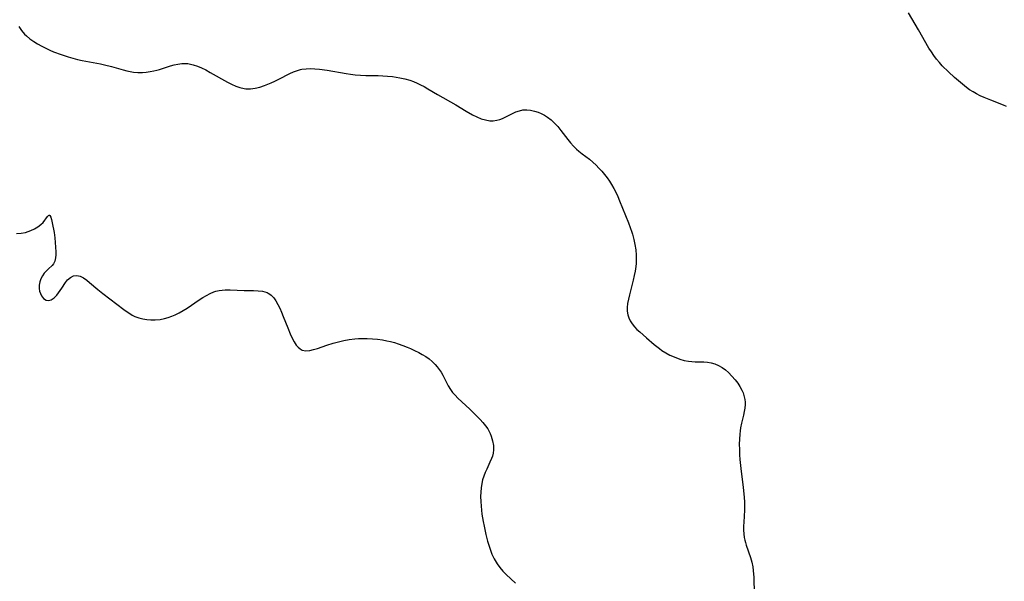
# Model space of a CAD drawing. Header units: metres. Extents: x 1073367 to 1082519, y 1569854 to 1574957.
# Tile 449 of 656: x 1077668 to 1078022, y 1572128 to 1572330. Entities that reach past the tile are written whole.
import ezdxf

# ---------------------------------------------------------------- set-up
doc = ezdxf.new("R2010")
doc.units = ezdxf.units.M
doc.layers.add('CGG_CurvaNivelLidar_v1', color=253, linetype='Continuous', lineweight=30)

msp = doc.modelspace()

# ---------------------------------------------------------------- linework, layer by layer
at = {"layer": 'CGG_CurvaNivelLidar_v1'}
for p, q in [((1077991.4846, 1572326.6491, 71), (1077987.8413, 1572332.7261, 71)), ((1077667.4191, 1572327.7617, 70.5), (1077668.4298, 1572326.3665, 70.5)), ((1077668.4298, 1572326.3665, 70.5), (1077669.5398, 1572325.075, 70.5)), ((1077669.5398, 1572325.075, 70.5), (1077670.1976, 1572324.4271, 70.5)), ((1077670.1976, 1572324.4271, 70.5), (1077671.4612, 1572323.3644, 70.5)), ((1077995.2381, 1572319.9882, 71), (1077991.4846, 1572326.6491, 71)), ((1077671.4612, 1572323.3644, 70.5), (1077672.8167, 1572322.4009, 70.5)), ((1077672.8167, 1572322.4009, 70.5), (1077674.2417, 1572321.5145, 70.5)), ((1077674.2417, 1572321.5145, 70.5), (1077675.7191, 1572320.6887, 70.5)), ((1077675.7191, 1572320.6887, 70.5), (1077677.1411, 1572319.9613, 70.5)), ((1077677.1411, 1572319.9613, 70.5), (1077678.5961, 1572319.2838, 70.5)), ((1077996.0934, 1572318.6282, 71), (1077995.2381, 1572319.9882, 71)), ((1077678.5961, 1572319.2838, 70.5), (1077679.9525, 1572318.714, 70.5)), ((1077679.9525, 1572318.714, 70.5), (1077682.7229, 1572317.6814, 70.5)), ((1077682.7229, 1572317.6814, 70.5), (1077685.2177, 1572316.8537, 70.5)), ((1077685.2177, 1572316.8537, 70.5), (1077686.8682, 1572316.3658, 70.5)), ((1077686.8682, 1572316.3658, 70.5), (1077688.5333, 1572315.9294, 70.5)), ((1077997.0035, 1572317.3057, 71), (1077996.0934, 1572318.6282, 71)), ((1077997.9687, 1572316.0248, 71), (1077997.0035, 1572317.3057, 71)), ((1077688.5333, 1572315.9294, 70.5), (1077690.3159, 1572315.5276, 70.5)), ((1077690.3159, 1572315.5276, 70.5), (1077696.9065, 1572314.2921, 70.5)), ((1077696.9065, 1572314.2921, 70.5), (1077698.3157, 1572313.9947, 70.5)), ((1077698.3157, 1572313.9947, 70.5), (1077700.7885, 1572313.3845, 70.5)), ((1077700.7885, 1572313.3845, 70.5), (1077705.0084, 1572312.1877, 70.5)), ((1077718.073, 1572312.332, 70.5), (1077722.1235, 1572313.6339, 70.5)), ((1077722.1235, 1572313.6339, 70.5), (1077723.4507, 1572313.9919, 70.5)), ((1077723.4507, 1572313.9919, 70.5), (1077724.7826, 1572314.2738, 70.5)), ((1077724.7826, 1572314.2738, 70.5), (1077726.1165, 1572314.4515, 70.5)), ((1077726.1165, 1572314.4515, 70.5), (1077727.2274, 1572314.498, 70.5)), ((1077727.2274, 1572314.498, 70.5), (1077728.3332, 1572314.4365, 70.5)), ((1077728.3332, 1572314.4365, 70.5), (1077729.3001, 1572314.2847, 70.5)), ((1077729.3001, 1572314.2847, 70.5), (1077730.2599, 1572314.0507, 70.5)), ((1077730.2599, 1572314.0507, 70.5), (1077731.7531, 1572313.5476, 70.5)), ((1077731.7531, 1572313.5476, 70.5), (1077733.2341, 1572312.9158, 70.5)), ((1077733.2341, 1572312.9158, 70.5), (1077734.8234, 1572312.1322, 70.5)), ((1077998.9927, 1572314.7918, 71), (1077997.9687, 1572316.0248, 71)), ((1078000.0419, 1572313.6505, 71), (1077998.9927, 1572314.7918, 71)), ((1078002.2191, 1572311.5124, 71), (1078000.0419, 1572313.6505, 71)), ((1077705.0084, 1572312.1877, 70.5), (1077706.4132, 1572311.8214, 70.5)), ((1077706.4132, 1572311.8214, 70.5), (1077707.5603, 1572311.5659, 70.5)), ((1077707.5603, 1572311.5659, 70.5), (1077708.7102, 1572311.3696, 70.5)), ((1077708.7102, 1572311.3696, 70.5), (1077710.3363, 1572311.2223, 70.5)), ((1077710.3363, 1572311.2223, 70.5), (1077711.9646, 1572311.226, 70.5)), ((1077711.9646, 1572311.226, 70.5), (1077713.3667, 1572311.3462, 70.5)), ((1077713.3667, 1572311.3462, 70.5), (1077714.7587, 1572311.5554, 70.5)), ((1077714.7587, 1572311.5554, 70.5), (1077716.1367, 1572311.8333, 70.5)), ((1077716.1367, 1572311.8333, 70.5), (1077717.1113, 1572312.0665, 70.5)), ((1077717.1113, 1572312.0665, 70.5), (1077718.073, 1572312.332, 70.5)), ((1077734.8234, 1572312.1322, 70.5), (1077736.41, 1572311.2846, 70.5)), ((1077736.41, 1572311.2846, 70.5), (1077742.6178, 1572307.8042, 70.5)), ((1077761.0491, 1572308.789, 70.5), (1077765.073, 1572310.8594, 70.5)), ((1077765.073, 1572310.8594, 70.5), (1077766.4183, 1572311.4743, 70.5)), ((1077766.4183, 1572311.4743, 70.5), (1077767.7845, 1572311.9882, 70.5)), ((1077767.7845, 1572311.9882, 70.5), (1077768.8928, 1572312.2967, 70.5)), ((1077768.8928, 1572312.2967, 70.5), (1077769.3994, 1572312.402, 70.5)), ((1077769.3994, 1572312.402, 70.5), (1077770.9624, 1572312.6025, 70.5)), ((1077770.9624, 1572312.6025, 70.5), (1077772.5553, 1572312.6519, 70.5)), ((1077772.5553, 1572312.6519, 70.5), (1077774.1131, 1572312.5851, 70.5)), ((1077774.1131, 1572312.5851, 70.5), (1077775.6863, 1572312.435, 70.5)), ((1077775.6863, 1572312.435, 70.5), (1077778.4723, 1572312.0435, 70.5)), ((1077778.4723, 1572312.0435, 70.5), (1077785.291, 1572310.8246, 70.5)), ((1077785.291, 1572310.8246, 70.5), (1077786.9232, 1572310.5794, 70.5)), ((1077786.9232, 1572310.5794, 70.5), (1077788.5615, 1572310.3869, 70.5)), ((1077788.5615, 1572310.3869, 70.5), (1077790.5014, 1572310.2431, 70.5)), ((1077790.5014, 1572310.2431, 70.5), (1077792.446, 1572310.1738, 70.5)), ((1077792.446, 1572310.1738, 70.5), (1077796.8897, 1572310.1131, 70.5)), ((1077796.8897, 1572310.1131, 70.5), (1077798.5171, 1572310.0467, 70.5)), ((1077798.5171, 1572310.0467, 70.5), (1077800.2817, 1572309.9202, 70.5)), ((1077800.2817, 1572309.9202, 70.5), (1077802.0378, 1572309.7355, 70.5)), ((1077802.0378, 1572309.7355, 70.5), (1077803.3573, 1572309.5555, 70.5)), ((1077803.3573, 1572309.5555, 70.5), (1077804.6672, 1572309.3348, 70.5)), ((1077804.6672, 1572309.3348, 70.5), (1077806.4709, 1572308.9464, 70.5)), ((1078004.4794, 1572309.4491, 71), (1078002.2191, 1572311.5124, 71)), ((1078007.3174, 1572306.9839, 71), (1078004.4794, 1572309.4491, 71)), ((1077742.6178, 1572307.8042, 70.5), (1077744.0949, 1572307.0405, 70.5)), ((1077744.0949, 1572307.0405, 70.5), (1077745.5761, 1572306.3673, 70.5)), ((1077745.5761, 1572306.3673, 70.5), (1077747.0681, 1572305.8288, 70.5)), ((1077747.0681, 1572305.8288, 70.5), (1077748.5785, 1572305.478, 70.5)), ((1077752.5333, 1572305.6016, 70.5), (1077754.2196, 1572305.9878, 70.5)), ((1077754.2196, 1572305.9878, 70.5), (1077755.903, 1572306.5175, 70.5)), ((1077755.903, 1572306.5175, 70.5), (1077757.1137, 1572306.9765, 70.5)), ((1077757.1137, 1572306.9765, 70.5), (1077758.3165, 1572307.4858, 70.5)), ((1077758.3165, 1572307.4858, 70.5), (1077759.6892, 1572308.1194, 70.5)), ((1077759.6892, 1572308.1194, 70.5), (1077761.0491, 1572308.789, 70.5)), ((1077806.4709, 1572308.9464, 70.5), (1077808.2418, 1572308.4479, 70.5)), ((1077808.2418, 1572308.4479, 70.5), (1077809.5722, 1572307.9802, 70.5)), ((1077809.5722, 1572307.9802, 70.5), (1077810.8775, 1572307.4428, 70.5)), ((1077810.8775, 1572307.4428, 70.5), (1077812.1573, 1572306.8414, 70.5)), ((1077812.1573, 1572306.8414, 70.5), (1077813.4942, 1572306.1371, 70.5)), ((1077813.4942, 1572306.1371, 70.5), (1077814.8112, 1572305.3868, 70.5)), ((1078008.7827, 1572305.8234, 71), (1078007.3174, 1572306.9839, 71)), ((1078009.8566, 1572305.0496, 71), (1078008.7827, 1572305.8234, 71)), ((1077748.5785, 1572305.478, 70.5), (1077749.1968, 1572305.4035, 70.5)), ((1077749.1968, 1572305.4035, 70.5), (1077750.8552, 1572305.3914, 70.5)), ((1077750.8552, 1572305.3914, 70.5), (1077752.5333, 1572305.6016, 70.5)), ((1077814.8112, 1572305.3868, 70.5), (1077818.2154, 1572303.3636, 70.5)), ((1077818.2154, 1572303.3636, 70.5), (1077824.8599, 1572299.5428, 70.5)), ((1078011.1058, 1572304.2479, 71), (1078009.8566, 1572305.0496, 71)), ((1078012.3989, 1572303.5178, 71), (1078011.1058, 1572304.2479, 71)), ((1078013.7277, 1572302.8478, 71), (1078012.3989, 1572303.5178, 71)), ((1078015.0832, 1572302.2275, 71), (1078013.7277, 1572302.8478, 71)), ((1078017.5128, 1572301.2302, 71), (1078015.0832, 1572302.2275, 71)), ((1077824.8599, 1572299.5428, 70.5), (1077828.5473, 1572297.2998, 70.5)), ((1078022.1203, 1572299.4755, 71), (1078017.5128, 1572301.2302, 71)), ((1078023.1559, 1572299.0435, 71), (1078022.1203, 1572299.4755, 71)), ((1077828.5473, 1572297.2998, 70.5), (1077830.8239, 1572296.0005, 70.5)), ((1077830.8239, 1572296.0005, 70.5), (1077832.3635, 1572295.2305, 70.5)), ((1077832.3635, 1572295.2305, 70.5), (1077833.9151, 1572294.5921, 70.5)), ((1077841.6508, 1572294.6846, 70.5), (1077842.8663, 1572295.2312, 70.5)), ((1077842.8663, 1572295.2312, 70.5), (1077845.2521, 1572296.4339, 70.5)), ((1077845.2521, 1572296.4339, 70.5), (1077846.4889, 1572297.0096, 70.5)), ((1077846.4889, 1572297.0096, 70.5), (1077847.736, 1572297.4744, 70.5)), ((1077847.736, 1572297.4744, 70.5), (1077849.0032, 1572297.7638, 70.5)), ((1077849.0032, 1572297.7638, 70.5), (1077850.3579, 1572297.8251, 70.5)), ((1077850.3579, 1572297.8251, 70.5), (1077851.7348, 1572297.6715, 70.5)), ((1077851.7348, 1572297.6715, 70.5), (1077853.1229, 1572297.3484, 70.5)), ((1077853.1229, 1572297.3484, 70.5), (1077854.4553, 1572296.9076, 70.5)), ((1077854.4553, 1572296.9076, 70.5), (1077855.6218, 1572296.4158, 70.5)), ((1077855.6218, 1572296.4158, 70.5), (1077856.7624, 1572295.8309, 70.5)), ((1077856.7624, 1572295.8309, 70.5), (1077857.8642, 1572295.1508, 70.5)), ((1077857.8642, 1572295.1508, 70.5), (1077859.159, 1572294.1683, 70.5)), ((1077833.9151, 1572294.5921, 70.5), (1077835.4774, 1572294.1325, 70.5)), ((1077835.4774, 1572294.1325, 70.5), (1077837.046, 1572293.8863, 70.5)), ((1077837.046, 1572293.8863, 70.5), (1077838.332, 1572293.8719, 70.5)), ((1077838.332, 1572293.8719, 70.5), (1077839.6609, 1572294.0521, 70.5)), ((1077839.6609, 1572294.0521, 70.5), (1077840.6659, 1572294.3227, 70.5)), ((1077840.6659, 1572294.3227, 70.5), (1077841.6508, 1572294.6846, 70.5)), ((1077859.159, 1572294.1683, 70.5), (1077860.3613, 1572293.0415, 70.5)), ((1077860.3613, 1572293.0415, 70.5), (1077861.5311, 1572291.7545, 70.5)), ((1077861.5311, 1572291.7545, 70.5), (1077862.6464, 1572290.3904, 70.5)), ((1077862.6464, 1572290.3904, 70.5), (1077865.1561, 1572287.1284, 70.5)), ((1077865.1561, 1572287.1284, 70.5), (1077866.1677, 1572285.8836, 70.5)), ((1077866.1677, 1572285.8836, 70.5), (1077867.2338, 1572284.694, 70.5)), ((1077867.2338, 1572284.694, 70.5), (1077868.353, 1572283.6019, 70.5)), ((1077868.353, 1572283.6019, 70.5), (1077869.1809, 1572282.8788, 70.5)), ((1077869.1809, 1572282.8788, 70.5), (1077870.3821, 1572281.9101, 70.5)), ((1077870.3821, 1572281.9101, 70.5), (1077872.9274, 1572279.9792, 70.5)), ((1077872.9274, 1572279.9792, 70.5), (1077874.2121, 1572278.9418, 70.5)), ((1077874.2121, 1572278.9418, 70.5), (1077875.3323, 1572277.9156, 70.5)), ((1077875.3323, 1572277.9156, 70.5), (1077876.3995, 1572276.8217, 70.5)), ((1077876.3995, 1572276.8217, 70.5), (1077877.4208, 1572275.6732, 70.5)), ((1077877.4208, 1572275.6732, 70.5), (1077878.4005, 1572274.4803, 70.5)), ((1077878.4005, 1572274.4803, 70.5), (1077879.3264, 1572273.2632, 70.5)), ((1077879.3264, 1572273.2632, 70.5), (1077880.1327, 1572272.1097, 70.5)), ((1077880.1327, 1572272.1097, 70.5), (1077880.8991, 1572270.927, 70.5)), ((1077880.8991, 1572270.927, 70.5), (1077881.7788, 1572269.4535, 70.5)), ((1077881.7788, 1572269.4535, 70.5), (1077882.5846, 1572267.9382, 70.5)), ((1077882.5846, 1572267.9382, 70.5), (1077883.2396, 1572266.5241, 70.5)), ((1077883.2396, 1572266.5241, 70.5), (1077883.8435, 1572265.0811, 70.5)), ((1077883.8435, 1572265.0811, 70.5), (1077887.0103, 1572257.0611, 70.5)), ((1077677.8016, 1572259.4013, 70), (1077678.202, 1572259.7562, 70)), ((1077678.202, 1572259.7562, 70), (1077678.3578, 1572259.8107, 70)), ((1077678.3578, 1572259.8107, 70), (1077678.4895, 1572259.8048, 70)), ((1077678.4895, 1572259.8048, 70), (1077678.6767, 1572259.6931, 70)), ((1077678.6767, 1572259.6931, 70), (1077678.9999, 1572259.1512, 70)), ((1077674.3473, 1572255.6504, 70), (1077675.416, 1572256.4648, 70)), ((1077675.416, 1572256.4648, 70), (1077676.1895, 1572257.263, 70)), ((1077676.1895, 1572257.263, 70), (1077677.8016, 1572259.4013, 70)), ((1077678.9999, 1572259.1512, 70), (1077679.2761, 1572258.2716, 70)), ((1077679.2761, 1572258.2716, 70), (1077679.5241, 1572257.143, 70)), ((1077679.5241, 1572257.143, 70), (1077680.1318, 1572253.5842, 70)), ((1077887.0103, 1572257.0611, 70.5), (1077887.6339, 1572255.4023, 70.5)), ((1077666.6239, 1572253.2861, 70), (1077668.2458, 1572253.3593, 70)), ((1077668.2458, 1572253.3593, 70), (1077669.8493, 1572253.648, 70)), ((1077669.8493, 1572253.648, 70), (1077670.8217, 1572253.9441, 70)), ((1077670.8217, 1572253.9441, 70), (1077671.7591, 1572254.3051, 70)), ((1077671.7591, 1572254.3051, 70), (1077673.1106, 1572254.9322, 70)), ((1077673.1106, 1572254.9322, 70), (1077674.3473, 1572255.6504, 70)), ((1077680.1318, 1572253.5842, 70), (1077680.4025, 1572251.7054, 70)), ((1077887.6339, 1572255.4023, 70.5), (1077888.2077, 1572253.7335, 70.5)), ((1077888.2077, 1572253.7335, 70.5), (1077888.4368, 1572252.9945, 70.5)), ((1077888.4368, 1572252.9945, 70.5), (1077888.9311, 1572251.1493, 70.5)), ((1077680.4025, 1572251.7054, 70), (1077680.5832, 1572249.9873, 70)), ((1077680.5832, 1572249.9873, 70), (1077680.7075, 1572248.2984, 70)), ((1077888.9311, 1572251.1493, 70.5), (1077889.3253, 1572249.2819, 70.5)), ((1077889.3253, 1572249.2819, 70.5), (1077889.6125, 1572247.3983, 70.5)), ((1077680.7075, 1572248.2984, 70), (1077680.7851, 1572246.6899, 70)), ((1077680.8037, 1572245.5266, 70), (1077680.7243, 1572244.443, 70)), ((1077680.7851, 1572246.6899, 70), (1077680.8037, 1572245.5266, 70)), ((1077889.6125, 1572247.3983, 70.5), (1077889.7769, 1572245.5034, 70.5)), ((1077889.7769, 1572245.5034, 70.5), (1077889.8068, 1572244.49, 70.5)), ((1077679.9318, 1572242.318, 70), (1077679.4128, 1572241.6905, 70)), ((1077680.4352, 1572243.3017, 70), (1077679.9318, 1572242.318, 70)), ((1077680.7243, 1572244.443, 70), (1077680.4352, 1572243.3017, 70)), ((1077889.7437, 1572242.4059, 70.5), (1077889.6449, 1572241.338, 70.5)), ((1077889.7968, 1572243.4759, 70.5), (1077889.7437, 1572242.4059, 70.5)), ((1077889.8068, 1572244.49, 70.5), (1077889.7968, 1572243.4759, 70.5)), ((1077676.6302, 1572238.9207, 70), (1077675.9482, 1572237.9798, 70)), ((1077677.3822, 1572239.7764, 70), (1077676.6302, 1572238.9207, 70)), ((1077678.158, 1572240.5371, 70), (1077677.3822, 1572239.7764, 70)), ((1077679.4128, 1572241.6905, 70), (1077678.158, 1572240.5371, 70)), ((1077889.4055, 1572239.7174, 70.5), (1077889.0828, 1572238.105, 70.5)), ((1077889.6449, 1572241.338, 70.5), (1077889.4055, 1572239.7174, 70.5)), ((1077674.9745, 1572235.8185, 70), (1077674.7591, 1572234.6406, 70)), ((1077675.3862, 1572236.9606, 70), (1077674.9745, 1572235.8185, 70)), ((1077675.9482, 1572237.9798, 70), (1077675.3862, 1572236.9606, 70)), ((1077683.0075, 1572233.633, 70), (1077684.3093, 1572235.64, 70)), ((1077684.3093, 1572235.64, 70), (1077685.0104, 1572236.5246, 70)), ((1077685.0104, 1572236.5246, 70), (1077686.0137, 1572237.415, 70)), ((1077686.0137, 1572237.415, 70), (1077687.1254, 1572237.9974, 70)), ((1077687.1254, 1572237.9974, 70), (1077688.2995, 1572238.1913, 70)), ((1077688.2995, 1572238.1913, 70), (1077689.4976, 1572237.9351, 70)), ((1077689.4976, 1572237.9351, 70), (1077690.7148, 1572237.316, 70)), ((1077690.7148, 1572237.316, 70), (1077691.9511, 1572236.4385, 70)), ((1077691.9511, 1572236.4385, 70), (1077692.8821, 1572235.673, 70)), ((1077692.8821, 1572235.673, 70), (1077695.8616, 1572233.1036, 70)), ((1077888.705, 1572236.5008, 70.5), (1077887.34, 1572231.1906, 70.5)), ((1077889.0828, 1572238.105, 70.5), (1077888.705, 1572236.5008, 70.5)), ((1077674.7591, 1572234.6406, 70), (1077674.7536, 1572233.4717, 70)), ((1077674.7536, 1572233.4717, 70), (1077674.923, 1572232.5188, 70)), ((1077674.923, 1572232.5188, 70), (1077675.2311, 1572231.6279, 70)), ((1077675.2311, 1572231.6279, 70), (1077675.6531, 1572230.8239, 70)), ((1077681.1289, 1572231.0985, 70), (1077681.78, 1572231.8932, 70)), ((1077681.78, 1572231.8932, 70), (1077682.4087, 1572232.7465, 70)), ((1077682.4087, 1572232.7465, 70), (1077683.0075, 1572233.633, 70)), ((1077695.8616, 1572233.1036, 70), (1077697.7246, 1572231.6213, 70)), ((1077697.7246, 1572231.6213, 70), (1077702.7936, 1572227.8457, 70)), ((1077734.9895, 1572230.9956, 70), (1077736.3229, 1572231.6582, 70)), ((1077736.3229, 1572231.6582, 70), (1077737.6845, 1572232.2063, 70)), ((1077737.6845, 1572232.2063, 70), (1077738.468, 1572232.4549, 70)), ((1077738.468, 1572232.4549, 70), (1077739.5992, 1572232.7193, 70)), ((1077739.5992, 1572232.7193, 70), (1077740.7024, 1572232.8774, 70)), ((1077740.7024, 1572232.8774, 70), (1077741.8189, 1572232.9608, 70)), ((1077741.8189, 1572232.9608, 70), (1077743.5792, 1572232.9842, 70)), ((1077743.5792, 1572232.9842, 70), (1077748.6139, 1572232.7633, 70)), ((1077748.6139, 1572232.7633, 70), (1077751.9943, 1572232.7189, 70)), ((1077751.9943, 1572232.7189, 70), (1077753.636, 1572232.661, 70)), ((1077753.636, 1572232.661, 70), (1077755.1925, 1572232.4781, 70)), ((1077755.1925, 1572232.4781, 70), (1077756.0454, 1572232.2792, 70)), ((1077756.0454, 1572232.2792, 70), (1077756.8507, 1572231.9886, 70)), ((1077756.8507, 1572231.9886, 70), (1077757.2936, 1572231.769, 70)), ((1077757.2936, 1572231.769, 70), (1077757.8664, 1572231.4025, 70)), ((1077757.8664, 1572231.4025, 70), (1077758.3587, 1572231.0037, 70)), ((1077675.6531, 1572230.8239, 70), (1077676.3903, 1572229.9022, 70)), ((1077676.3903, 1572229.9022, 70), (1077677.25, 1572229.2878, 70)), ((1077677.25, 1572229.2878, 70), (1077678.1839, 1572229.0875, 70)), ((1077678.1839, 1572229.0875, 70), (1077679.1634, 1572229.3902, 70)), ((1077679.1634, 1572229.3902, 70), (1077680.1524, 1572230.1016, 70)), ((1077680.1524, 1572230.1016, 70), (1077681.1289, 1572231.0985, 70)), ((1077702.7936, 1572227.8457, 70), (1077705.2622, 1572225.9519, 70)), ((1077728.0868, 1572226.3809, 70), (1077732.3988, 1572229.417, 70)), ((1077732.3988, 1572229.417, 70), (1077733.6818, 1572230.2422, 70)), ((1077733.6818, 1572230.2422, 70), (1077734.9895, 1572230.9956, 70)), ((1077758.3587, 1572231.0037, 70), (1077759.2528, 1572230.0639, 70)), ((1077759.2528, 1572230.0639, 70), (1077760.0555, 1572228.963, 70)), ((1077760.0555, 1572228.963, 70), (1077760.7833, 1572227.7377, 70)), ((1077760.7833, 1572227.7377, 70), (1077761.4483, 1572226.4177, 70)), ((1077886.719, 1572228.0836, 70.5), (1077886.5674, 1572226.5805, 70.5)), ((1077886.9891, 1572229.6232, 70.5), (1077886.719, 1572228.0836, 70.5)), ((1077887.34, 1572231.1906, 70.5), (1077886.9891, 1572229.6232, 70.5)), ((1077705.2622, 1572225.9519, 70), (1077706.4941, 1572225.0541, 70)), ((1077706.4941, 1572225.0541, 70), (1077707.743, 1572224.2314, 70)), ((1077707.743, 1572224.2314, 70), (1077708.2838, 1572223.9128, 70)), ((1077723.7707, 1572223.9786, 70), (1077725.2431, 1572224.6895, 70)), ((1077725.2431, 1572224.6895, 70), (1077726.6782, 1572225.4887, 70)), ((1077726.6782, 1572225.4887, 70), (1077728.0868, 1572226.3809, 70)), ((1077761.4483, 1572226.4177, 70), (1077762.0989, 1572224.939, 70)), ((1077762.0989, 1572224.939, 70), (1077762.7141, 1572223.4107, 70)), ((1077886.5674, 1572226.5805, 70.5), (1077886.5715, 1572225.2436, 70.5)), ((1077886.5715, 1572225.2436, 70.5), (1077886.7575, 1572223.9576, 70.5)), ((1077708.2838, 1572223.9128, 70), (1077709.2836, 1572223.4, 70)), ((1077709.2836, 1572223.4, 70), (1077710.7239, 1572222.8543, 70)), ((1077710.7239, 1572222.8543, 70), (1077712.1291, 1572222.4967, 70)), ((1077712.1291, 1572222.4967, 70), (1077713.5736, 1572222.2688, 70)), ((1077713.5736, 1572222.2688, 70), (1077715.0441, 1572222.16, 70)), ((1077715.0441, 1572222.16, 70), (1077716.5291, 1572222.1666, 70)), ((1077716.5291, 1572222.1666, 70), (1077718.3392, 1572222.3355, 70)), ((1077718.3392, 1572222.3355, 70), (1077719.9439, 1572222.6458, 70)), ((1077719.9439, 1572222.6458, 70), (1077721.237, 1572223.008, 70)), ((1077721.237, 1572223.008, 70), (1077722.5133, 1572223.4561, 70)), ((1077722.5133, 1572223.4561, 70), (1077723.7707, 1572223.9786, 70)), ((1077762.7141, 1572223.4107, 70), (1077764.2872, 1572219.3327, 70)), ((1077886.7575, 1572223.9576, 70.5), (1077887.1158, 1572222.8405, 70.5)), ((1077887.1158, 1572222.8405, 70.5), (1077887.6356, 1572221.773, 70.5)), ((1077887.6356, 1572221.773, 70.5), (1077888.3453, 1572220.6786, 70.5)), ((1077888.3453, 1572220.6786, 70.5), (1077889.1866, 1572219.6414, 70.5)), ((1077764.2872, 1572219.3327, 70), (1077765.1906, 1572217.1051, 70)), ((1077765.1906, 1572217.1051, 70), (1077765.8628, 1572215.6176, 70)), ((1077889.1866, 1572219.6414, 70.5), (1077890.0891, 1572218.7064, 70.5)), ((1077890.0891, 1572218.7064, 70.5), (1077891.063, 1572217.8034, 70.5)), ((1077891.063, 1572217.8034, 70.5), (1077893.4788, 1572215.7019, 70.5)), ((1077765.8628, 1572215.6176, 70), (1077766.58, 1572214.2473, 70)), ((1077766.58, 1572214.2473, 70), (1077767.3714, 1572213.0331, 70)), ((1077778.4148, 1572213.0573, 70), (1077780.7253, 1572213.7597, 70)), ((1077780.7253, 1572213.7597, 70), (1077782.5788, 1572214.2545, 70)), ((1077782.5788, 1572214.2545, 70), (1077784.4629, 1572214.6888, 70)), ((1077784.4629, 1572214.6888, 70), (1077786.3698, 1572215.0461, 70)), ((1077786.3698, 1572215.0461, 70), (1077788.4662, 1572215.3255, 70)), ((1077788.4662, 1572215.3255, 70), (1077789.7381, 1572215.4323, 70)), ((1077789.7381, 1572215.4323, 70), (1077791.0123, 1572215.49, 70)), ((1077791.0123, 1572215.49, 70), (1077792.9035, 1572215.4846, 70)), ((1077792.9035, 1572215.4846, 70), (1077794.7913, 1572215.3848, 70)), ((1077794.7913, 1572215.3848, 70), (1077796.6712, 1572215.2032, 70)), ((1077796.6712, 1572215.2032, 70), (1077798.4342, 1572214.9547, 70)), ((1077798.4342, 1572214.9547, 70), (1077799.9359, 1572214.6639, 70)), ((1077799.9359, 1572214.6639, 70), (1077801.3233, 1572214.3341, 70)), ((1077801.3233, 1572214.3341, 70), (1077802.6998, 1572213.9565, 70)), ((1077802.6998, 1572213.9565, 70), (1077804.0648, 1572213.5376, 70)), ((1077804.0648, 1572213.5376, 70), (1077805.7294, 1572212.9695, 70)), ((1077893.4788, 1572215.7019, 70.5), (1077896.3317, 1572213.2846, 70.5)), ((1077767.3714, 1572213.0331, 70), (1077768.0208, 1572212.2813, 70)), ((1077768.0208, 1572212.2813, 70), (1077768.7352, 1572211.684, 70)), ((1077768.7352, 1572211.684, 70), (1077769.5229, 1572211.2739, 70)), ((1077769.5229, 1572211.2739, 70), (1077770.8201, 1572211.047, 70)), ((1077770.8201, 1572211.047, 70), (1077772.2563, 1572211.1711, 70)), ((1077772.2563, 1572211.1711, 70), (1077773.5813, 1572211.4735, 70)), ((1077773.5813, 1572211.4735, 70), (1077774.9722, 1572211.8944, 70)), ((1077774.9722, 1572211.8944, 70), (1077778.4148, 1572213.0573, 70)), ((1077805.7294, 1572212.9695, 70), (1077807.369, 1572212.3445, 70)), ((1077807.369, 1572212.3445, 70), (1077808.5092, 1572211.8669, 70)), ((1077808.5092, 1572211.8669, 70), (1077810.0052, 1572211.1855, 70)), ((1077810.0052, 1572211.1855, 70), (1077811.4646, 1572210.455, 70)), ((1077811.4646, 1572210.455, 70), (1077812.7501, 1572209.7451, 70)), ((1077896.3317, 1572213.2846, 70.5), (1077898.1384, 1572211.8351, 70.5)), ((1077898.1384, 1572211.8351, 70.5), (1077899.0589, 1572211.1668, 70.5)), ((1077899.0589, 1572211.1668, 70.5), (1077900.4663, 1572210.2828, 70.5)), ((1077900.4663, 1572210.2828, 70.5), (1077901.9355, 1572209.5004, 70.5)), ((1077812.7501, 1572209.7451, 70), (1077813.9866, 1572208.9796, 70)), ((1077813.9866, 1572208.9796, 70), (1077815.2232, 1572208.0984, 70)), ((1077815.2232, 1572208.0984, 70), (1077816.3783, 1572207.1359, 70)), ((1077816.3783, 1572207.1359, 70), (1077817.4365, 1572206.0853, 70)), ((1077901.9355, 1572209.5004, 70.5), (1077904.0554, 1572208.5592, 70.5)), ((1077904.0554, 1572208.5592, 70.5), (1077905.5697, 1572208.0089, 70.5)), ((1077905.5697, 1572208.0089, 70.5), (1077907.1034, 1572207.567, 70.5)), ((1077907.1034, 1572207.567, 70.5), (1077908.6525, 1572207.2581, 70.5)), ((1077908.6525, 1572207.2581, 70.5), (1077909.8391, 1572207.1243, 70.5)), ((1077909.8391, 1572207.1243, 70.5), (1077911.0255, 1572207.0621, 70.5)), ((1077911.0255, 1572207.0621, 70.5), (1077914.1914, 1572207.0139, 70.5)), ((1077914.1914, 1572207.0139, 70.5), (1077915.5283, 1572206.9063, 70.5)), ((1077915.5283, 1572206.9063, 70.5), (1077916.8427, 1572206.6902, 70.5)), ((1077916.8427, 1572206.6902, 70.5), (1077918.118, 1572206.3385, 70.5)), ((1077817.4365, 1572206.0853, 70), (1077818.1817, 1572205.2046, 70)), ((1077818.1817, 1572205.2046, 70), (1077818.8633, 1572204.2747, 70)), ((1077818.8633, 1572204.2747, 70), (1077819.5028, 1572203.2818, 70)), ((1077819.5028, 1572203.2818, 70), (1077820.1288, 1572202.2004, 70)), ((1077918.118, 1572206.3385, 70.5), (1077919.4786, 1572205.7595, 70.5)), ((1077919.4786, 1572205.7595, 70.5), (1077920.7667, 1572205.0045, 70.5)), ((1077920.7667, 1572205.0045, 70.5), (1077921.9302, 1572204.1433, 70.5)), ((1077921.9302, 1572204.1433, 70.5), (1077923.0323, 1572203.175, 70.5)), ((1077923.0323, 1572203.175, 70.5), (1077924.2943, 1572201.8898, 70.5)), ((1077820.1288, 1572202.2004, 70), (1077822.0995, 1572198.4238, 70)), ((1077924.2943, 1572201.8898, 70.5), (1077925.4673, 1572200.5123, 70.5)), ((1077925.4673, 1572200.5123, 70.5), (1077926.3473, 1572199.3348, 70.5)), ((1077926.3473, 1572199.3348, 70.5), (1077927.145, 1572198.1168, 70.5)), ((1077822.0995, 1572198.4238, 70), (1077822.876, 1572197.1443, 70)), ((1077822.876, 1572197.1443, 70), (1077823.6794, 1572196.0542, 70)), ((1077823.6794, 1572196.0542, 70), (1077824.5723, 1572195.016, 70)), ((1077927.145, 1572198.1168, 70.5), (1077927.842, 1572196.8629, 70.5)), ((1077927.842, 1572196.8629, 70.5), (1077928.2731, 1572195.925, 70.5)), ((1077928.2731, 1572195.925, 70.5), (1077928.6226, 1572194.9664, 70.5)), ((1077824.5723, 1572195.016, 70), (1077825.5345, 1572194.0185, 70)), ((1077825.5345, 1572194.0185, 70), (1077829.886, 1572189.9683, 70)), ((1077928.6226, 1572194.9664, 70.5), (1077928.9653, 1572193.4679, 70.5)), ((1077928.9653, 1572193.4679, 70.5), (1077929.0522, 1572192.556, 70.5)), ((1077929.0522, 1572192.556, 70.5), (1077929.0562, 1572191.6339, 70.5)), ((1077829.886, 1572189.9683, 70), (1077831.2084, 1572188.6805, 70)), ((1077928.7356, 1572189.1298, 70.5), (1077928.4596, 1572187.8631, 70.5)), ((1077928.946, 1572190.3867, 70.5), (1077928.7356, 1572189.1298, 70.5)), ((1077929.0562, 1572191.6339, 70.5), (1077928.946, 1572190.3867, 70.5)), ((1077831.2084, 1572188.6805, 70), (1077833.5538, 1572186.2904, 70)), ((1077833.5538, 1572186.2904, 70), (1077834.5564, 1572185.1881, 70)), ((1077834.5564, 1572185.1881, 70), (1077835.4883, 1572184.057, 70)), ((1077928.4596, 1572187.8631, 70.5), (1077927.7604, 1572184.9962, 70.5)), ((1077835.4883, 1572184.057, 70), (1077836.319, 1572182.8823, 70)), ((1077836.319, 1572182.8823, 70), (1077836.7161, 1572182.22, 70)), ((1077836.7161, 1572182.22, 70), (1077837.1947, 1572181.2764, 70)), ((1077927.2202, 1572182.1821, 70.5), (1077927.0864, 1572181.0273, 70.5)), ((1077927.4023, 1572183.3227, 70.5), (1077927.2202, 1572182.1821, 70.5)), ((1077927.7604, 1572184.9962, 70.5), (1077927.4023, 1572183.3227, 70.5)), ((1077837.1947, 1572181.2764, 70), (1077837.5927, 1572180.307, 70)), ((1077837.5927, 1572180.307, 70), (1077838.0815, 1572178.6543, 70)), ((1077838.0815, 1572178.6543, 70), (1077838.3537, 1572176.9829, 70)), ((1077926.9612, 1572179.1981, 70.5), (1077926.9207, 1572177.3491, 70.5)), ((1077927.0864, 1572181.0273, 70.5), (1077926.9612, 1572179.1981, 70.5)), ((1077838.3945, 1572175.3244, 70), (1077838.2632, 1572174.1717, 70)), ((1077838.3537, 1572176.9829, 70), (1077838.3945, 1572175.3244, 70)), ((1077926.9207, 1572177.3491, 70.5), (1077926.9482, 1572175.4868, 70.5)), ((1077926.9482, 1572175.4868, 70.5), (1077927.0355, 1572173.5695, 70.5)), ((1077837.1433, 1572170.9765, 70), (1077835.9555, 1572168.464, 70)), ((1077837.672, 1572172.2019, 70), (1077837.1433, 1572170.9765, 70)), ((1077837.9957, 1572173.1006, 70), (1077837.672, 1572172.2019, 70)), ((1077838.2632, 1572174.1717, 70), (1077837.9957, 1572173.1006, 70)), ((1077927.0355, 1572173.5695, 70.5), (1077927.1608, 1572171.8603, 70.5)), ((1077927.1608, 1572171.8603, 70.5), (1077927.5035, 1572168.6089, 70.5)), ((1077835.9555, 1572168.464, 70), (1077835.3803, 1572167.1614, 70)), ((1077927.5035, 1572168.6089, 70.5), (1077928.342, 1572161.7943, 70.5)), ((1077834.4777, 1572164.5677, 70), (1077834.1576, 1572163.2217, 70)), ((1077834.8909, 1572165.882, 70), (1077834.4777, 1572164.5677, 70)), ((1077835.3803, 1572167.1614, 70), (1077834.8909, 1572165.882, 70)), ((1077833.9264, 1572161.6967, 70), (1077833.8072, 1572160.1438, 70)), ((1077834.1576, 1572163.2217, 70), (1077833.9264, 1572161.6967, 70)), ((1077928.342, 1572161.7943, 70.5), (1077928.6786, 1572158.2964, 70.5)), ((1077833.8072, 1572160.1438, 70), (1077833.7776, 1572158.5701, 70)), ((1077833.7776, 1572158.5701, 70), (1077833.8339, 1572156.7207, 70)), ((1077928.6786, 1572158.2964, 70.5), (1077928.7835, 1572156.5596, 70.5)), ((1077833.8339, 1572156.7207, 70), (1077833.9457, 1572155.1105, 70)), ((1077833.9457, 1572155.1105, 70), (1077834.265, 1572152.1813, 70)), ((1077928.803, 1572153.6365, 70.5), (1077928.5176, 1572149.3246, 70.5)), ((1077928.7835, 1572156.5596, 70.5), (1077928.8232, 1572154.8339, 70.5)), ((1077928.8232, 1572154.8339, 70.5), (1077928.803, 1572153.6365, 70.5)), ((1077834.265, 1572152.1813, 70), (1077834.6719, 1572149.5598, 70)), ((1077834.6719, 1572149.5598, 70), (1077834.9956, 1572147.9021, 70)), ((1077834.9956, 1572147.9021, 70), (1077835.6705, 1572144.8755, 70)), ((1077928.4549, 1572147.8959, 70.5), (1077928.4521, 1572146.4765, 70.5)), ((1077928.4521, 1572146.4765, 70.5), (1077928.5348, 1572145.0704, 70.5)), ((1077928.5176, 1572149.3246, 70.5), (1077928.4549, 1572147.8959, 70.5)), ((1077835.6705, 1572144.8755, 70), (1077836.2732, 1572142.4726, 70)), ((1077928.5348, 1572145.0704, 70.5), (1077928.7039, 1572143.811, 70.5)), ((1077928.7039, 1572143.811, 70.5), (1077928.891, 1572142.8864, 70.5)), ((1077928.891, 1572142.8864, 70.5), (1077929.1263, 1572141.9783, 70.5)), ((1077836.2732, 1572142.4726, 70), (1077836.5624, 1572141.4479, 70)), ((1077836.5624, 1572141.4479, 70), (1077837.1564, 1572139.609, 70)), ((1077837.1564, 1572139.609, 70), (1077837.846, 1572137.8225, 70)), ((1077929.1263, 1572141.9783, 70.5), (1077929.4029, 1572141.0822, 70.5)), ((1077929.4029, 1572141.0822, 70.5), (1077930.9942, 1572136.6605, 70.5)), ((1077837.846, 1572137.8225, 70), (1077838.6482, 1572136.1051, 70)), ((1077838.6482, 1572136.1051, 70), (1077839.7133, 1572134.2928, 70)), ((1077930.9942, 1572136.6605, 70.5), (1077931.4569, 1572134.9673, 70.5)), ((1077839.7133, 1572134.2928, 70), (1077840.7017, 1572132.96, 70)), ((1077840.7017, 1572132.96, 70), (1077841.7935, 1572131.7055, 70)), ((1077931.4569, 1572134.9673, 70.5), (1077931.7955, 1572133.2262, 70.5)), ((1077931.7955, 1572133.2262, 70.5), (1077931.962, 1572131.9577, 70.5)), ((1077931.962, 1572131.9577, 70.5), (1077932.1576, 1572129.3756, 70.5)), ((1077841.7935, 1572131.7055, 70), (1077842.9581, 1572130.5148, 70)), ((1077842.9581, 1572130.5148, 70), (1077846.3749, 1572127.3777, 70)), ((1077932.1576, 1572129.3756, 70.5), (1077932.339, 1572123.4812, 70.5))]:
    msp.add_line(p, q, dxfattribs=at)

doc.saveas('drawing.dxf')
